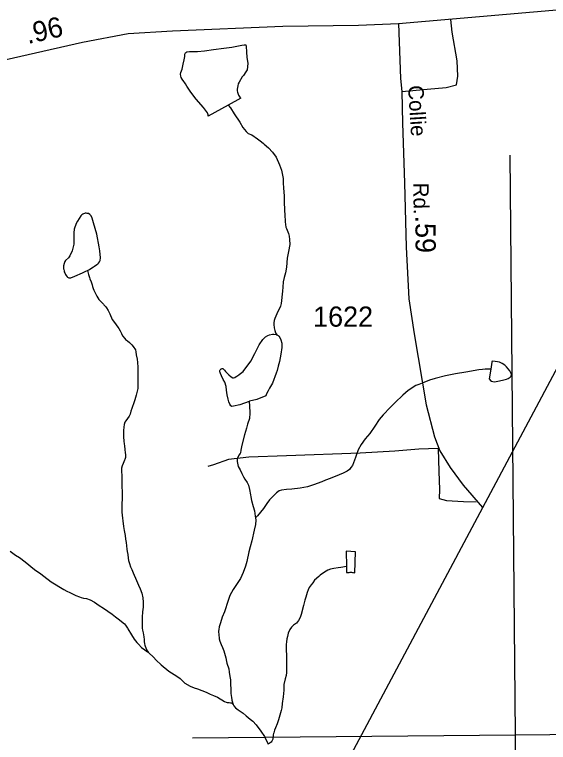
# Model space of a CAD drawing. Extents: x 2126262 to 2293712, y 749403 to 919119.
# Drawn here: x 2267762 to 2271070, y 850438 to 854948 of the extents above; entities that cross this region are included whole.
import ezdxf

# ---------------------------------------------------------------- set-up
doc = ezdxf.new("R2010")
doc.units = 0
for name, color, linetype in [('Exist Boundary Political CountyLine', 7, 'Continuous'), ('Exist Hydrographic Misc Water Feature', 7, 'Continuous'), ('Exist Hydrographic Pond Under 1500 Sq Ft', 7, 'Continuous'), ('Exist Road Non-System Type 51', 7, 'Continuous'), ('Exist Road Primary NC Attributed', 7, 'Continuous'), ('Exist Road Primary NC Service Mileage Hundredths English Label', 7, 'Continuous'), ('Exist Road Secondary Mileage Hundredths English Label', 7, 'Continuous'), ('Exist Road Secondary Type 51 Attributed', 7, 'Continuous'), ('Exist Road Secondary Type 51 Label', 7, 'Continuous'), ('Exist Road Secondary Type 51 Number Label', 7, 'Continuous'), ('Map Preparation Longitude Latitude Lines', 7, 'Continuous')]:
    doc.layers.add(name, color=color, linetype=linetype)

msp = doc.modelspace()

# ---------------------------------------------------------------- linework, layer by layer
at = {"layer": 'Exist Boundary Political CountyLine'}
msp.add_lwpolyline([(2293117.8, 894131.3), (2291903.9, 891776.4), (2258821.6, 829664.6), (2255410.5, 823324), (2242088.6, 797598.7), (2231459.6, 775980.5), (2225010.8, 762953.2), (2220565.7, 753519.8)], dxfattribs=at)
at = {"layer": 'Exist Hydrographic Misc Water Feature'}
for points in [[(2269086, 854387.3), (2269099.1, 854370.6), (2269123.2, 854333.4), (2269157.9, 854281.8), (2269175.9, 854247.7), (2269186.1, 854236), (2269196, 854223.6), (2269210.2, 854211.9), (2269232.3, 854202.2), (2269266.6, 854178.5), (2269283.4, 854165.1), (2269302.5, 854151.6), (2269308.9, 854144.9), (2269335, 854123), (2269361, 854095.6), (2269383.3, 854063.9), (2269404, 854017.6), (2269416.1, 853983.6), (2269422.3, 853953.9), (2269426.5, 853931.8), (2269426.9, 853904), (2269429.2, 853874.4), (2269431.8, 853824.1), (2269432.2, 853781.5), (2269436.5, 853702), (2269439.1, 853672.5), (2269439, 853664.3), (2269441.2, 853647.8), (2269443.2, 853632), (2269447.6, 853622.1), (2269459.8, 853592.3), (2269463.7, 853575.8), (2269466.2, 853554.5), (2269466.6, 853524.3), (2269458.8, 853480.2), (2269451.3, 853438.3), (2269445.9, 853383.7), (2269439.9, 853347.7), (2269432.1, 853320), (2269426.3, 853292.2), (2269425, 853260.1), (2269423.1, 853233.9), (2269413.7, 853158), (2269410.1, 853141.7), (2269386.4, 853093.6), (2269373.7, 853064.4), (2269370.5, 853053), (2269369.7, 853047.4), (2269369, 853041.5), (2269368.5, 853033.3), (2269368.9, 853021.2), (2269370.3, 853013), (2269371.2, 853007), (2269375.1, 852991.5), (2269379.4, 852977.3), (2269386.7, 852963.4)], [(2268214.5, 853363.3), (2268220.9, 853336.9), (2268226.7, 853319.4), (2268229.2, 853311.2), (2268237, 853293), (2268241.3, 853279.1), (2268243.1, 853273.2), (2268245.2, 853263.3), (2268247.4, 853257.7), (2268249.6, 853251.1), (2268253.3, 853241.2), (2268271.9, 853203.7), (2268284.6, 853183.8), (2268298.4, 853168.1), (2268308.3, 853158), (2268312.2, 853153.7), (2268316, 853149.6), (2268326.3, 853140.2), (2268332.4, 853131.9), (2268342.5, 853113.7), (2268352.6, 853093.8), (2268367.6, 853058.4), (2268381.3, 853040.7), (2268401.4, 853012.4), (2268407.8, 853002.4), (2268415.7, 852988.5), (2268423.9, 852972.6), (2268431.8, 852958.6), (2268444.2, 852941), (2268450.3, 852935.3), (2268462.3, 852927.5), (2268474.5, 852917.4), (2268482.5, 852907.4), (2268488.3, 852901.7), (2268496.6, 852891.7), (2268501.1, 852885.7), (2268506.5, 852877.4), (2268510.6, 852870.1), (2268513, 852859.2), (2268514.9, 852839.5), (2268521.3, 852814.1), (2268523.5, 852793.4), (2268525.8, 852763.8), (2268525.9, 852737.6), (2268526.1, 852701.5), (2268526.5, 852686.1), (2268525, 852632), (2268515.3, 852589.5), (2268507.5, 852561.8), (2268499.8, 852537.4), (2268491.9, 852519.5), (2268488, 852507.1), (2268482.1, 852491.8), (2268478.4, 852472.9), (2268472.6, 852459.2), (2268460.8, 852444.7), (2268450.7, 852430.8), (2268444.9, 852422.7), (2268441, 852409), (2268439, 852391), (2268436.3, 852371.4), (2268437.4, 852345.2), (2268437.8, 852331), (2268439.8, 852304.8), (2268441.1, 852287.7), (2268442.2, 852276.8), (2268444.4, 852253.2), (2268446.6, 852233.4), (2268448.6, 852222.6), (2268449.7, 852210.4), (2268448.9, 852202.9), (2268445, 852190.8), (2268443, 852186.6), (2268435.3, 852167.1), (2268429.1, 852152.5), (2268425.6, 852138.8), (2268423.6, 852123), (2268423.8, 852114.8), (2268426, 852094.5), (2268426.2, 852059), (2268426.4, 852034.4), (2268426.4, 852020.7), (2268428.5, 851995), (2268429.1, 851960.6), (2268429.1, 851945.2), (2268427.6, 851918.9), (2268427.3, 851906.5), (2268425.9, 851886.8), (2268425.8, 851864.9), (2268430.3, 851827.1), (2268432.5, 851810.6), (2268436.8, 851776.7), (2268441.1, 851751.4), (2268447.1, 851720.8), (2268449.2, 851698.7), (2268453.7, 851677.3), (2268457.8, 851635.3)], [(2270712.7, 852751.2), (2270678.9, 852751.3), (2270661.1, 852749), (2270639.1, 852746.2), (2270559.1, 852732.4), (2270493.3, 852723), (2270431.4, 852710.5), (2270367.4, 852694.4), (2270333.7, 852683.6), (2270297.7, 852669.6), (2270265.9, 852657.2), (2270247.7, 852649.4), (2270200.2, 852618.5), (2270166.8, 852590.3), (2270120.9, 852543.7), (2270089.1, 852513.2), (2270045.5, 852467.6), (2270022, 852439.2), (2269994.5, 852397.1), (2269962.8, 852352.8), (2269935.2, 852320.6), (2269909.5, 852284.1), (2269891.8, 852251.7), (2269881, 852223.3), (2269874.1, 852203.8), (2269868.8, 852188.2), (2269862.3, 852171.9), (2269855.3, 852155), (2269846.5, 852141.1), (2269836.8, 852129.1), (2269823.1, 852119.6), (2269798.2, 852106), (2269772.8, 852096), (2269716.6, 852074.2), (2269689.5, 852064), (2269665.6, 852054), (2269614, 852033.7), (2269576.1, 852023), (2269532.3, 852014.8), (2269480, 852008.6), (2269446.2, 852006), (2269416.2, 852001.7), (2269402.4, 851997.8), (2269384.4, 851985), (2269364.6, 851965.1), (2269340.9, 851941), (2269325, 851919), (2269303.4, 851888.3), (2269267.6, 851842.5), (2269255.6, 851829.6)], [(2269215.4, 852551.1), (2269217.5, 852524.1), (2269217.6, 852514.3), (2269220.1, 852491.9), (2269219.8, 852478.2), (2269218.2, 852446), (2269204.6, 852409.6), (2269198.9, 852385.8), (2269187.2, 852343.4), (2269169.8, 852279.8), (2269164.2, 852249.7), (2269162.3, 852233.3), (2269160.2, 852229.1), (2269152.5, 852219.4), (2269140.8, 852195.1), (2269140.6, 852185.2), (2269140.8, 852178.7), (2269142.9, 852168.8), (2269146.7, 852149), (2269159.1, 852127.5), (2269169.4, 852105.3), (2269181.5, 852083.7), (2269189.7, 852069.4), (2269203.7, 852049.5), (2269211.9, 852032.2), (2269218.2, 852005.9), (2269224.8, 851973.6), (2269226.4, 851959.8), (2269230.9, 851938.4), (2269241.3, 851900.4), (2269247.9, 851873.1), (2269253.5, 851840.1), (2269255.6, 851829.6)], [(2269255.6, 851829.6), (2269256.2, 851815.5), (2269255, 851789.3), (2269246.5, 851754.3), (2269231.3, 851688.1), (2269221.3, 851649.9), (2269213.1, 851618.9), (2269201.4, 851560.1), (2269192.6, 851531.4), (2269179, 851491.7), (2269161.2, 851455), (2269129.6, 851404.8), (2269115.8, 851387.1), (2269096.3, 851349.1), (2269084.9, 851318.8), (2269063.1, 851248.1), (2269049.3, 851214.6), (2269038.1, 851180.4), (2269030.6, 851154.3), (2269028, 851138), (2269026.5, 851128.2), (2269026.6, 851120), (2269028.4, 851111.7), (2269028.3, 851104.5), (2269027.8, 851098), (2269028.7, 851090.4), (2269030.1, 851079.9), (2269034, 851065), (2269041.2, 851045.9), (2269051.3, 851026), (2269058.4, 851006.1), (2269063.6, 850990.6), (2269070, 850962.6), (2269075.7, 850940.2), (2269078.1, 850930.3), (2269088.6, 850895), (2269092.7, 850874.2), (2269097.1, 850834.8), (2269099, 850830.8), (2269099.1, 850800.3), (2269101.7, 850768.4), (2269101.8, 850744.5), (2269104.1, 850726.4), (2269105.9, 850719.1), (2269108.1, 850701), (2269116.4, 850673)], [(2267734.3, 851623.4), (2267768.2, 851599.7), (2267791.8, 851583.5), (2267827, 851557.5), (2267885.4, 851510.4), (2267923.9, 851482.3), (2267943.6, 851468.1), (2267987.8, 851432.8), (2268066.5, 851385.2), (2268086.6, 851375.6), (2268104.5, 851368), (2268142.5, 851349.9), (2268164.6, 851340.6), (2268175, 851336.1), (2268188.1, 851332.5), (2268207.1, 851330.5), (2268230.9, 851322.8), (2268256.5, 851307.5), (2268287.2, 851287.2), (2268312.8, 851270.2), (2268339.3, 851251.7), (2268365.8, 851233.7), (2268387.7, 851216.9), (2268412, 851198.3), (2268424.5, 851188.2), (2268442.3, 851173.1), (2268449.9, 851164.1), (2268462.4, 851147.4), (2268464.3, 851143.1), (2268486.8, 851104.9), (2268502.9, 851077.7), (2268511.3, 851067.7), (2268519.6, 851058.3), (2268529.2, 851047.6), (2268549.4, 851027.5), (2268569.8, 851012.3), (2268585.6, 851000.5), (2268589.9, 850998.8)], [(2268457.8, 851635.3), (2268460.1, 851621.4), (2268464.3, 851603.3), (2268466.5, 851581), (2268468.8, 851565.5), (2268473.3, 851546.4), (2268481.1, 851527.5), (2268489.3, 851509.3), (2268497.4, 851489.5), (2268517.7, 851441.5), (2268529.9, 851413.3), (2268540.2, 851390.2), (2268550.5, 851363.7), (2268556.8, 851334.1), (2268558.9, 851307.8), (2268559.2, 851278.2), (2268557.6, 851260.2), (2268555.4, 851249.5), (2268553.6, 851211.8), (2268551.9, 851193.8), (2268552.3, 851180), (2268552.1, 851156), (2268552.6, 851145.5), (2268554.6, 851134), (2268558.5, 851118.2), (2268560.6, 851106), (2268562.9, 851091.9), (2268564.9, 851076.4), (2268565, 851063.9), (2268567.3, 851050.1), (2268569.4, 851040.2), (2268577.8, 851017.8), (2268585.7, 851003.8), (2268589.9, 850998.8)], [(2269818.4, 851527.6), (2269782.8, 851522.5), (2269766.4, 851520.5), (2269740.4, 851516.8), (2269718.7, 851512.3), (2269702.5, 851506.1), (2269692.5, 851499.7), (2269676.6, 851490.2), (2269654.9, 851474.3), (2269647.2, 851467.2), (2269621.1, 851443.2), (2269609.6, 851427), (2269599.5, 851414.7), (2269588.4, 851397.9), (2269581.5, 851384.9), (2269575.9, 851367), (2269566.2, 851339.3), (2269560.5, 851320.4), (2269552.6, 851287.1), (2269537.3, 851230.7), (2269531.4, 851212.8), (2269520.5, 851193.3), (2269515.8, 851186.2), (2269508.4, 851178.2), (2269501.7, 851172.4), (2269489.7, 851164.5), (2269478, 851152.6), (2269468.2, 851138), (2269458.2, 851115.9), (2269452.5, 851095.7), (2269448.9, 851080), (2269445.9, 851062.1), (2269444.9, 851045.7), (2269445.1, 851023.7), (2269445.1, 851007.9), (2269446.9, 850981), (2269447.5, 850963.6), (2269447.9, 850934.1), (2269447.5, 850871.1), (2269444.6, 850853.8), (2269438.9, 850833.6), (2269431.3, 850797.7), (2269429.5, 850761.6), (2269426.1, 850721.3), (2269420.3, 850679.8), (2269418.4, 850652), (2269414.8, 850635.6), (2269397.2, 850577.6), (2269389.5, 850553.2), (2269379.8, 850528.8), (2269373.5, 850513.5), (2269368, 850498.8), (2269365.9, 850493), (2269364.5, 850486.5), (2269364.2, 850476.6), (2269362.7, 850466.8), (2269361.3, 850459.6), (2269358.5, 850450.5), (2269355.4, 850445.6), (2269351.4, 850440.8), (2269334, 850428)], [(2268589.9, 850998.8), (2268593.7, 850994.5), (2268622, 850966), (2268640.3, 850948.6), (2268670.5, 850919.1), (2268718.6, 850879.7), (2268751, 850859.3), (2268773, 850845.8), (2268787.2, 850835.6), (2268817.4, 850806.1), (2268849.5, 850786.8), (2268875.5, 850776.4), (2268895.7, 850771.1), (2268922.4, 850760.7), (2268949.7, 850749.3), (2268973.8, 850737.3), (2268993.9, 850729.7), (2269019.9, 850718.3), (2269062, 850692.2), (2269072.1, 850688.7), (2269078.3, 850686.9), (2269092.4, 850685), (2269099.6, 850683.8), (2269105.8, 850683.1), (2269110.3, 850680.3), (2269116.4, 850673)], [(2269116.4, 850673), (2269120.5, 850664.7), (2269130.8, 850653), (2269147.9, 850641.2), (2269178.9, 850619.2), (2269197, 850603.1), (2269221.1, 850582.3), (2269237.3, 850569.5), (2269259.4, 850547.7), (2269287.8, 850508.7), (2269310.1, 850474.5), (2269326.4, 850440.7), (2269334, 850428)]]:
    msp.add_lwpolyline(points, dxfattribs=at)
at = {"layer": 'Exist Hydrographic Pond Under 1500 Sq Ft'}
for points in [[(2269086, 854387.3), (2268961.2, 854319.4), (2268961.4, 854327.6), (2268957.4, 854340.1), (2268932.8, 854371.8), (2268886.3, 854423.6), (2268854.1, 854466.9), (2268829.9, 854505.1), (2268821.1, 854520.1), (2268807.4, 854540.7), (2268799.4, 854550), (2268797.5, 854552.4), (2268793.3, 854558.4), (2268791.2, 854566.6), (2268791.1, 854578.1), (2268793, 854588.5), (2268801, 854610.7), (2268806.5, 854640.7), (2268812, 854668.5), (2268816.4, 854688.1), (2268818, 854702.8), (2268821.7, 854710.3), (2268824.1, 854714.2), (2268829.1, 854718.3), (2268846.5, 854718.6), (2268896, 854719.2), (2268939.4, 854723.3), (2268993.7, 854732), (2269059.5, 854740.5), (2269107.2, 854747), (2269169.4, 854757.9), (2269185.2, 854760.1), (2269195.1, 854761.6), (2269197.5, 854750.1), (2269199.7, 854717.9), (2269202, 854681.7), (2269208.1, 854648.1), (2269204.4, 854624.3), (2269202.7, 854606.3), (2269194.9, 854594.3), (2269181, 854571.6), (2269173.2, 854562), (2269153.5, 854529.6), (2269148.4, 854519.8), (2269144.5, 854507.4), (2269141.8, 854485.5), (2269141.9, 854475.7), (2269144, 854467.4), (2269148.4, 854455.9), (2269150.2, 854449.3), (2269158.1, 854436), (2269164.6, 854429.3), (2269086, 854387.3)], [(2268214.5, 853363.3), (2268227.1, 853369.6), (2268240.7, 853378.2), (2268250.4, 853385.5), (2268256.4, 853389.3), (2268272, 853399.8), (2268278, 853403.7), (2268282, 853407.8), (2268288.1, 853415.9), (2268291.9, 853424), (2268293.6, 853442), (2268291.2, 853485.4), (2268286.8, 853509.4), (2268272.6, 853587.5), (2268251.5, 853657.8), (2268243.5, 853687.4), (2268235.6, 853701.4), (2268229.2, 853709.1), (2268219.2, 853714.8), (2268211.4, 853716.6), (2268205.1, 853716.8), (2268199.2, 853716.9), (2268185.3, 853710.6), (2268179.3, 853706.8), (2268173.3, 853700.4), (2268161.5, 853684.9), (2268151.6, 853668.7), (2268143.8, 853654.1), (2268132.2, 853618.2), (2268128.5, 853596.3), (2268128.8, 853546.2), (2268128.7, 853525.8), (2268119.3, 853485), (2268103.6, 853454.2), (2268095.8, 853441.9), (2268078, 853423.6), (2268073.9, 853417.7), (2268069.8, 853406.3), (2268066.2, 853391.7), (2268064.3, 853381.9), (2268064.8, 853373.6), (2268066.4, 853368), (2268068.5, 853359.8), (2268070.3, 853353.8), (2268072.8, 853348.2), (2268077.2, 853338.3), (2268080.7, 853331.7), (2268087.1, 853324), (2268090.3, 853320.6), (2268094.8, 853318.2), (2268099.1, 853316.5), (2268105, 853316.4), (2268110.9, 853317.9), (2268134.7, 853327.9), (2268182.7, 853347.6), (2268204.6, 853358.6), (2268214.5, 853363.3)], [(2269215.4, 852551.1), (2269157.6, 852530.9), (2269117.7, 852521.3), (2269107.5, 852520.5), (2269101.7, 852524.9), (2269095.4, 852534.9), (2269089.5, 852549.7), (2269085.2, 852564.6), (2269078.9, 852592.6), (2269074.5, 852620.6), (2269072.4, 852644.2), (2269064.4, 852670.6), (2269054.3, 852688.2), (2269043.9, 852710.4), (2269038, 852724.6), (2269035.1, 852729.6), (2269033.9, 852734.6), (2269033.3, 852736.9), (2269033.7, 852740.2), (2269034.1, 852743.4), (2269035.8, 852747.7), (2269037.5, 852749.9), (2269040.5, 852753.1), (2269043.5, 852754.1), (2269047.8, 852755.6), (2269051.7, 852754.5), (2269057.5, 852750.5), (2269062.4, 852745.5), (2269069.4, 852737.1), (2269090.3, 852715.4), (2269103.8, 852703.6), (2269113.8, 852696.8), (2269117.8, 852696.8), (2269126, 852700.5), (2269136, 852705.2), (2269143.3, 852710), (2269153.9, 852717.3), (2269177.6, 852737.2), (2269225.2, 852800.1), (2269250.8, 852848.2), (2269278.2, 852902.4), (2269299.8, 852934.7), (2269317.5, 852950.7), (2269331.5, 852959.6), (2269341.4, 852963.4), (2269359.5, 852967.3), (2269369.4, 852967.1), (2269382.1, 852965.2), (2269385.4, 852963.4), (2269386.7, 852963.4)], [(2269386.7, 852963.4), (2269395.5, 852960), (2269399.6, 852955.6), (2269405.7, 852947.3), (2269411.6, 852933.4), (2269418.1, 852911.9), (2269418.2, 852885.7), (2269410.8, 852843.8), (2269403.3, 852798.1), (2269395.8, 852769.7), (2269389.3, 852742), (2269383.7, 852725.7), (2269359.5, 852663.9), (2269342.4, 852633), (2269332.6, 852616.9), (2269323, 852599), (2269318.8, 852585), (2269263.2, 852562.5), (2269217.4, 852552), (2269215.4, 852551.1)], [(2270712.7, 852751.2), (2270703.5, 852690.7), (2270711.5, 852681.7), (2270717.3, 852677.3), (2270724.5, 852673.9), (2270735.3, 852673.7), (2270755.4, 852677.5), (2270785.4, 852684.1), (2270809.5, 852690.2), (2270819.4, 852694.2), (2270827.3, 852698), (2270833.3, 852702.1), (2270837.3, 852706), (2270839.1, 852710.2), (2270841.2, 852718.4), (2270839, 852724), (2270829.8, 852739.9), (2270810.7, 852766.6), (2270800.7, 852775.6), (2270782.6, 852785.8), (2270766.3, 852793.7), (2270753.6, 852796.3), (2270739.6, 852799.2), (2270720.6, 852801.2), (2270719.5, 852795.4), (2270712.7, 852751.2)], [(2269818.4, 851527.6), (2269818.6, 851491.5), (2269834.7, 851491.9), (2269841.6, 851492.7), (2269848.8, 851493.2), (2269856, 851492.4), (2269862.6, 851491.3), (2269870.7, 851489.5), (2269875.4, 851619.9), (2269817.4, 851623.4), (2269818.4, 851527.6)]]:
    msp.add_lwpolyline(points, dxfattribs=at)
at = {"layer": 'Exist Road Non-System Type 51'}
for points in [[(2270160.8, 854472.5), (2270318.1, 854485.6), (2270435.3, 854496.7), (2270499.5, 854513.5), (2270507.8, 854566.6), (2270505, 854661.5), (2270474.3, 854840.2), (2270464.2, 854918.5)], [(2270386.7, 852260.4), (2270267, 852255), (2270119.2, 852242.4), (2269902.9, 852231.3), (2269446, 852214.7), (2269213.5, 852206.4), (2269088, 852192.5), (2268994.5, 852157.6), (2268959.6, 852147.8)], [(2270386.7, 852260.4), (2270391.6, 852116.4), (2270394.4, 852006.1), (2270393, 851950.2), (2270439.1, 851937.6), (2270543.7, 851932.1), (2270621.8, 851930.2)]]:
    msp.add_lwpolyline(points, dxfattribs=at)
at = {"layer": 'Exist Road Primary NC Attributed'}
for points in [[(2270141.9, 854892), (2272362.2, 855087.1)], [(2265146.2, 854302.4), (2266090.9, 854352.6), (2266347.6, 854376.4), (2266543.6, 854406.4), (2268182.8, 854777.8), (2268465.3, 854830.2), (2268740.1, 854848.3), (2269424.4, 854875.5), (2269893.1, 854882.5), (2270141.9, 854892)]]:
    msp.add_lwpolyline(points, dxfattribs=at)
at = {"layer": 'Exist Road Secondary Type 51 Attributed'}
msp.add_lwpolyline([(2270141.9, 854892), (2270153.1, 854551.3), (2270160.8, 854472.5), (2270164.9, 854275.6), (2270177.5, 853906.6), (2270187.9, 853508), (2270205.4, 853186.1), (2270237.4, 852969.7), (2270312.1, 852530.6), (2270363.7, 852332.3), (2270396.6, 852245.2), (2270460.7, 852141.6), (2270542.1, 852033), (2270662, 851894.8)], dxfattribs=at)
at = {"layer": 'Map Preparation Longitude Latitude Lines'}
for points in [[(2270932.9, 843200.7), (2270865.6, 850484.7), (2270832.4, 854077.3)], [(2268864.4, 850467), (2270865.6, 850484.7), (2278347.5, 850556.9)]]:
    msp.add_lwpolyline(points, dxfattribs=at)

# ---------------------------------------------------------------- texts
at = {"layer": 'Exist Road Primary NC Service Mileage Hundredths English Label'}
msp.add_text('.96', height=125, rotation=12.7663, dxfattribs=at).set_placement((2267844.6, 854765.3))
at = {"layer": 'Exist Road Secondary Mileage Hundredths English Label'}
msp.add_text('.59', height=125, rotation=270.5738, dxfattribs=at).set_placement((2270244.9, 853702.5))
at = {"layer": 'Exist Road Secondary Type 51 Label'}
for s, rotation, p in [('Collie', 273.5639, (2270199.7, 854507.7)), ('Rd.', 270.5442, (2270232.6, 853906.2))]:
    msp.add_text(s, height=95, rotation=rotation, dxfattribs=at).set_placement(p)
at = {"layer": 'Exist Road Secondary Type 51 Number Label'}
msp.add_text('1622', height=125, dxfattribs=at).set_placement((2269611.7, 853014.4))

doc.saveas('drawing.dxf')
